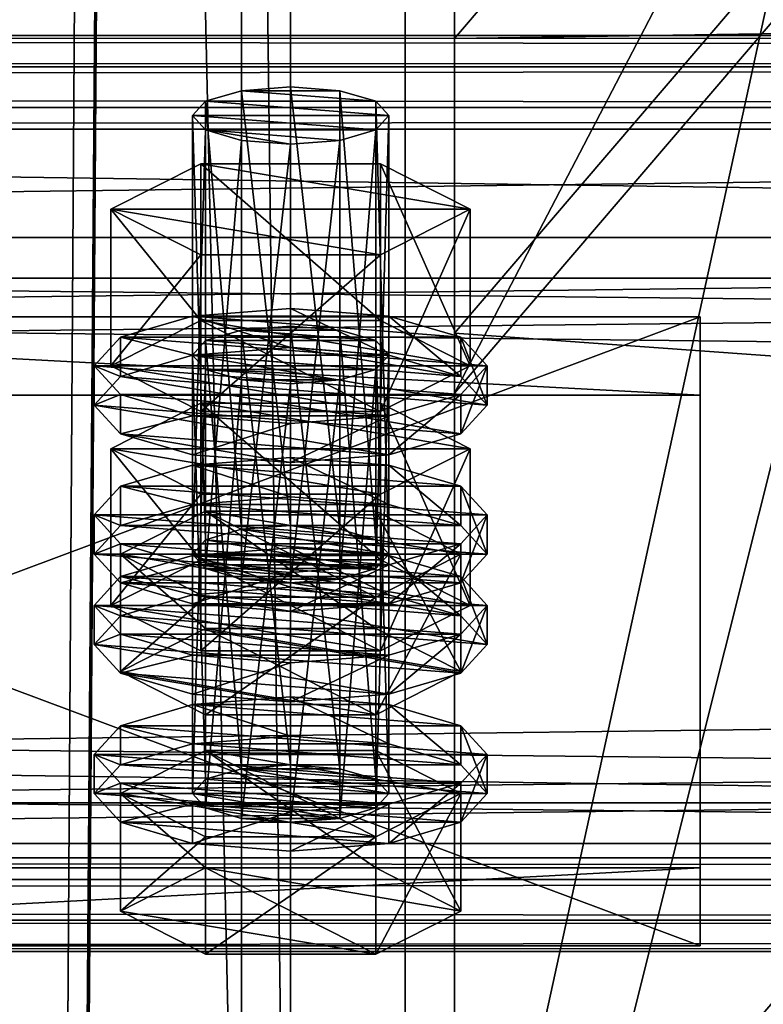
# Model space of a CAD drawing. Header units: millimetres. Extents: x 60485 to 71303, y 100 to 16900.
# Tile 614 of 656: x 65803 to 65849, y 13676 to 13736. Entities that reach past the tile are written whole.
import ezdxf

# ---------------------------------------------------------------- set-up
doc = ezdxf.new("R2010")
doc.units = ezdxf.units.MM
for name, color, linetype in [('13', 7, 'Continuous'), ('3', 7, 'Continuous'), ('4', 7, 'Continuous'), ('6', 7, 'Continuous'), ('9', 7, 'Continuous')]:
    doc.layers.add(name, color=color, linetype=linetype)

msp = doc.modelspace()

# ---------------------------------------------------------------- meshes
at = {"layer": '13', "color": 20}
mesh = msp.add_polyface(dxfattribs=at)
corners = [(65820, 13728.019, 4058.845), (65817, 13728.254, 4059.614), (65817, 13701.478, 4067.8), (65814.804, 13728.897, 4061.714), (65814.804, 13702.12, 4069.9), (65814, 13729.774, 4064.583), (65814, 13702.997, 4072.769), (65814.804, 13730.651, 4067.452), (65814.804, 13703.874, 4075.638), (65817, 13731.293, 4069.552), (65817, 13704.516, 4077.738), (65820, 13731.528, 4070.32), (65820, 13704.751, 4078.507), (65825.196, 13728.897, 4061.714), (65826, 13729.774, 4064.583), (65825.196, 13730.651, 4067.452), (65823, 13731.293, 4069.552), (65825.485, 13721.274, 4057.247), (65814.515, 13721.274, 4057.247), (65814.515, 13711.711, 4060.171), (65809.03, 13724.052, 4066.332), (65809.03, 13714.489, 4069.256), (65814.515, 13726.829, 4075.417), (65814.515, 13717.266, 4078.341), (65825.485, 13717.266, 4078.341), (65830.97, 13724.052, 4066.332), (65825.485, 13711.711, 4060.171), (65809.608, 13712.735, 4063.518), (65808, 13714.489, 4069.256), (65808, 13712.098, 4069.987), (65809.608, 13710.344, 4064.249), (65809.608, 13716.243, 4074.993), (65809.608, 13713.852, 4075.724), (65814, 13717.527, 4079.194), (65814, 13715.137, 4079.925), (65820, 13717.997, 4080.731), (65820, 13715.607, 4081.462), (65814, 13711.45, 4059.317), (65826, 13711.45, 4059.317), (65830.392, 13712.735, 4063.518), (65832, 13714.489, 4069.256), (65830.392, 13716.243, 4074.993), (65830.392, 13713.852, 4075.724), (65832, 13712.098, 4069.987), (65830.392, 13710.344, 4064.249), (65823, 13713.636, 4011.798), (65817, 13713.636, 4011.798), (65820, 13713.401, 4011.03), (65814.804, 13714.278, 4013.898), (65825.196, 13714.278, 4013.898), (65814, 13715.155, 4016.767), (65826, 13715.155, 4016.767), (65814.804, 13716.032, 4019.636), (65825.196, 13716.032, 4019.636), (65817, 13716.674, 4021.736), (65823, 13716.674, 4021.736), (65820, 13716.909, 4022.505)]
mesh.append_faces([[corners[k] for k in face] for face in [(9, 12, 10, 10), (0, 3, 1, 1), (9, 16, 11, 11), (18, 21, 19, 19), (20, 23, 21, 21), (22, 24, 23, 23), (17, 20, 18, 18), (21, 26, 19, 19), (27, 29, 30, 30), (28, 32, 29, 29), (31, 34, 32, 32), (33, 36, 34, 34), (45, 46, 47, 47), (54, 55, 56, 56)]], dxfattribs={"vtx0": -1, "color": 20})
mesh.append_faces([[corners[k] for k in face] for face in [(3, 13, 5, 5), (5, 14, 7, 7), (7, 15, 9, 9), (20, 25, 22, 22), (23, 26, 21, 21), (37, 38, 27, 27), (27, 39, 28, 28), (28, 40, 31, 31), (31, 41, 33, 33), (36, 42, 34, 34), (34, 43, 32, 32), (32, 44, 29, 29), (46, 45, 48, 48), (48, 49, 50, 50), (50, 51, 52, 52), (52, 53, 54, 54)]], dxfattribs={"vtx0": -1, "vtx1": -1, "color": 20})
mesh.append_faces([[corners[k] for k in face] for face in [(0, 1, 2, 2), (1, 3, 4, 4), (3, 5, 6, 6), (5, 7, 8, 8), (7, 9, 10, 10), (9, 11, 12, 12), (17, 18, 19, 19), (18, 20, 21, 21), (20, 22, 23, 23), (27, 28, 29, 29), (28, 31, 32, 32), (31, 33, 34, 34), (33, 35, 36, 36)]], dxfattribs={"vtx2": -1, "vtx3": -1, "color": 20})
mesh = msp.add_polyface(dxfattribs=at)
corners = [(65826, 13729.774, 4064.583), (65825.196, 13728.897, 4061.714), (65825.196, 13702.12, 4069.9), (65823, 13728.254, 4059.614), (65823, 13701.478, 4067.8), (65820, 13728.019, 4058.845), (65820, 13701.243, 4067.031), (65820, 13731.528, 4070.32), (65823, 13731.293, 4069.552), (65823, 13704.516, 4077.738), (65820, 13704.751, 4078.507), (65825.196, 13730.651, 4067.452), (65825.196, 13703.874, 4075.638), (65826, 13702.997, 4072.769), (65814.804, 13728.897, 4061.714), (65814, 13729.774, 4064.583), (65814.804, 13730.651, 4067.452), (65817, 13731.293, 4069.552), (65830.97, 13724.052, 4066.332), (65825.485, 13721.274, 4057.247), (65825.485, 13711.711, 4060.171), (65830.97, 13714.489, 4069.256), (65814.515, 13711.711, 4060.171), (65814.515, 13726.829, 4075.417), (65825.485, 13726.829, 4075.417), (65825.485, 13717.266, 4078.341), (65809.03, 13724.052, 4066.332), (65814.515, 13717.266, 4078.341), (65832, 13714.489, 4069.256), (65830.392, 13712.735, 4063.518), (65830.392, 13710.344, 4064.249), (65832, 13712.098, 4069.987), (65820, 13717.997, 4080.731), (65826, 13717.527, 4079.194), (65826, 13715.137, 4079.925), (65820, 13715.607, 4081.462), (65830.392, 13716.243, 4074.993), (65830.392, 13713.852, 4075.724), (65809.608, 13712.735, 4063.518), (65826, 13711.45, 4059.317), (65808, 13714.489, 4069.256), (65809.608, 13716.243, 4074.993), (65814, 13717.527, 4079.194), (65814, 13715.137, 4079.925), (65809.608, 13713.852, 4075.724), (65814.804, 13714.278, 4013.898), (65823, 13713.636, 4011.798), (65825.196, 13714.278, 4013.898), (65814, 13715.155, 4016.767), (65826, 13715.155, 4016.767), (65814.804, 13716.032, 4019.636), (65825.196, 13716.032, 4019.636), (65817, 13716.674, 4021.736), (65823, 13716.674, 4021.736), (65814.515, 13712.211, 4027.602), (65830.97, 13709.433, 4018.517), (65825.485, 13712.211, 4027.602)]
mesh.append_faces([[corners[k] for k in face] for face in [(7, 9, 10, 10), (18, 20, 21, 21), (19, 22, 20, 20), (24, 21, 25, 25), (23, 18, 24, 24), (21, 27, 25, 25), (28, 30, 31, 31), (32, 34, 35, 35), (33, 37, 34, 34), (36, 31, 37, 37), (42, 33, 32, 32), (37, 35, 34, 34), (54, 55, 56, 56)]], dxfattribs={"vtx0": -1, "color": 20})
mesh.append_faces([[corners[k] for k in face] for face in [(14, 5, 3, 3), (14, 3, 1, 1), (15, 1, 0, 0), (16, 0, 11, 11), (17, 11, 8, 8), (26, 19, 18, 18), (27, 21, 20, 20), (38, 39, 29, 29), (40, 29, 28, 28), (41, 28, 36, 36), (42, 36, 33, 33), (43, 37, 31, 31), (44, 31, 30, 30), (45, 46, 47, 47), (48, 47, 49, 49), (50, 49, 51, 51), (52, 51, 53, 53)]], dxfattribs={"vtx0": -1, "vtx2": -1, "vtx3": -1, "color": 20})
mesh.append_faces([[corners[k] for k in face] for face in [(0, 1, 2, 2), (1, 3, 4, 4), (3, 5, 6, 6), (7, 8, 9, 9), (8, 11, 12, 12), (11, 0, 13, 13), (18, 19, 20, 20), (23, 24, 25, 25), (24, 18, 21, 21), (28, 29, 30, 30), (32, 33, 34, 34), (33, 36, 37, 37), (36, 28, 31, 31)]], dxfattribs={"vtx2": -1, "vtx3": -1, "color": 20})
mesh = msp.add_polyface(dxfattribs=at)
corners = [(65826, 13729.774, 4064.583), (65825.196, 13702.12, 4069.9), (65826, 13702.997, 4072.769), (65825.196, 13728.897, 4061.714), (65823, 13701.478, 4067.8), (65823, 13728.254, 4059.614), (65820, 13701.243, 4067.031), (65823, 13731.293, 4069.552), (65825.196, 13703.874, 4075.638), (65823, 13704.516, 4077.738), (65825.196, 13730.651, 4067.452), (65820, 13704.751, 4078.507), (65817, 13704.516, 4077.738), (65814.804, 13703.874, 4075.638), (65814.804, 13705.629, 4081.376), (65825.196, 13700.366, 4064.162), (65830.392, 13702.997, 4072.769), (65825.196, 13705.629, 4081.376), (65832, 13705.388, 4072.038), (65830.392, 13703.634, 4066.3), (65830.392, 13701.243, 4067.031), (65832, 13702.997, 4072.769), (65820, 13708.896, 4083.514), (65826, 13708.426, 4081.976), (65826, 13706.036, 4082.707), (65820, 13706.506, 4084.245), (65830.392, 13707.142, 4077.776), (65830.392, 13704.751, 4078.507), (65826, 13702.35, 4062.1), (65814, 13702.35, 4062.1), (65820, 13701.879, 4060.562), (65809.608, 13703.634, 4066.3), (65808, 13705.388, 4072.038), (65809.608, 13707.142, 4077.776), (65814, 13708.426, 4081.976), (65814, 13706.036, 4082.707), (65809.608, 13704.751, 4078.507), (65808, 13702.997, 4072.769), (65830.392, 13712.735, 4063.518), (65826, 13711.45, 4059.317), (65826, 13709.06, 4060.048), (65830.392, 13710.344, 4064.249), (65820, 13710.98, 4057.78), (65820, 13708.59, 4058.511), (65814, 13711.45, 4059.317), (65808, 13712.098, 4069.987), (65820, 13716.909, 4022.505), (65823, 13716.674, 4021.736), (65823, 13689.898, 4029.923), (65825.196, 13716.032, 4019.636), (65825.196, 13689.256, 4027.823), (65830.97, 13709.433, 4018.517), (65825.485, 13706.656, 4009.432), (65825.485, 13697.093, 4012.356), (65814.515, 13712.211, 4027.602), (65825.485, 13712.211, 4027.602), (65825.485, 13702.648, 4030.525), (65830.97, 13699.87, 4021.44), (65809.03, 13709.433, 4018.517), (65814, 13702.909, 4031.379), (65830.392, 13701.625, 4027.178), (65826, 13702.909, 4031.379), (65820, 13703.379, 4032.916)]
mesh.append_faces([[corners[k] for k in face] for face in [(0, 1, 2, 2), (3, 4, 1, 1), (5, 6, 4, 4), (7, 8, 9, 9), (10, 2, 8, 8), (8, 11, 9, 9), (14, 16, 17, 17), (18, 20, 21, 21), (22, 24, 25, 25), (23, 27, 24, 24), (26, 21, 27, 27), (28, 29, 30, 30), (34, 23, 22, 22), (24, 35, 25, 25), (38, 40, 41, 41), (39, 43, 40, 40), (39, 44, 42, 42), (55, 57, 56, 56), (59, 61, 62, 62)]], dxfattribs={"vtx0": -1, "color": 20})
mesh.append_faces([[corners[k] for k in face] for face in [(12, 8, 2, 2), (13, 2, 1, 1), (14, 15, 16, 16), (31, 28, 19, 19), (32, 19, 18, 18), (33, 18, 26, 26), (34, 26, 23, 23), (35, 24, 27, 27), (36, 27, 21, 21), (37, 21, 20, 20), (45, 41, 40, 40), (58, 52, 51, 51), (59, 60, 61, 61)]], dxfattribs={"vtx0": -1, "vtx2": -1, "vtx3": -1, "color": 20})
mesh.append_faces([[corners[k] for k in face] for face in [(18, 19, 20, 20), (22, 23, 24, 24), (23, 26, 27, 27), (26, 18, 21, 21), (38, 39, 40, 40), (39, 42, 43, 43), (46, 47, 48, 48), (47, 49, 50, 50), (51, 52, 53, 53), (54, 55, 56, 56), (55, 51, 57, 57)]], dxfattribs={"vtx2": -1, "vtx3": -1, "color": 20})
mesh = msp.add_polyface(dxfattribs=at)
corners = [(65820, 13728.019, 4058.845), (65817, 13701.478, 4067.8), (65820, 13701.243, 4067.031), (65817, 13728.254, 4059.614), (65814.804, 13702.12, 4069.9), (65814.804, 13728.897, 4061.714), (65814, 13702.997, 4072.769), (65814, 13729.774, 4064.583), (65814.804, 13703.874, 4075.638), (65814.804, 13730.651, 4067.452), (65817, 13704.516, 4077.738), (65820, 13704.751, 4078.507), (65825.196, 13703.874, 4075.638), (65826, 13702.997, 4072.769), (65825.196, 13702.12, 4069.9), (65809.608, 13702.997, 4072.769), (65825.196, 13700.366, 4064.162), (65814.804, 13705.629, 4081.376), (65814, 13702.35, 4062.1), (65809.608, 13703.634, 4066.3), (65809.608, 13701.243, 4067.031), (65808, 13705.388, 4072.038), (65808, 13702.997, 4072.769), (65809.608, 13707.142, 4077.776), (65809.608, 13704.751, 4078.507), (65814, 13708.426, 4081.976), (65814, 13706.036, 4082.707), (65820, 13708.896, 4083.514), (65820, 13706.506, 4084.245), (65826, 13702.35, 4062.1), (65830.392, 13703.634, 4066.3), (65832, 13705.388, 4072.038), (65830.392, 13707.142, 4077.776), (65830.392, 13704.751, 4078.507), (65832, 13702.997, 4072.769), (65820, 13710.98, 4057.78), (65814, 13711.45, 4059.317), (65814, 13709.06, 4060.048), (65820, 13708.59, 4058.511), (65809.608, 13712.735, 4063.518), (65809.608, 13710.344, 4064.249), (65808, 13712.098, 4069.987), (65826, 13709.06, 4060.048), (65814, 13715.155, 4016.767), (65814.804, 13716.032, 4019.636), (65814.804, 13689.256, 4027.823), (65817, 13716.674, 4021.736), (65817, 13689.898, 4029.923), (65820, 13716.909, 4022.505), (65820, 13690.133, 4030.692), (65814.515, 13706.656, 4009.432), (65809.03, 13709.433, 4018.517), (65809.03, 13699.87, 4021.44), (65814.515, 13712.211, 4027.602), (65814.515, 13702.648, 4030.525), (65825.485, 13702.648, 4030.525), (65825.485, 13706.656, 4009.432), (65830.97, 13709.433, 4018.517), (65814, 13702.909, 4031.379), (65820, 13703.379, 4032.916), (65820, 13700.988, 4033.647), (65809.608, 13701.625, 4027.178), (65830.392, 13701.625, 4027.178)]
mesh.append_faces([[corners[k] for k in face] for face in [(0, 1, 2, 2), (3, 4, 1, 1), (5, 6, 4, 4), (7, 8, 6, 6), (9, 10, 8, 8), (19, 22, 20, 20), (21, 24, 22, 22), (23, 26, 24, 24), (25, 28, 26, 26), (35, 37, 38, 38), (36, 40, 37, 37), (40, 38, 37, 37), (51, 54, 52, 52), (53, 55, 54, 54), (56, 51, 50, 50)]], dxfattribs={"vtx0": -1, "color": 20})
mesh.append_faces([[corners[k] for k in face] for face in [(11, 12, 10, 10), (10, 13, 8, 8), (8, 14, 6, 6), (6, 14, 4, 4), (15, 16, 17, 17), (18, 29, 19, 19), (19, 30, 21, 21), (21, 31, 23, 23), (23, 32, 25, 25), (26, 33, 24, 24), (24, 34, 22, 22), (41, 42, 40, 40), (51, 57, 53, 53), (61, 62, 58, 58)]], dxfattribs={"vtx0": -1, "vtx1": -1, "color": 20})
mesh.append_faces([[corners[k] for k in face] for face in [(40, 42, 38, 38)]], dxfattribs={"vtx0": -1, "vtx2": -1, "vtx3": -1, "color": 20})
mesh.append_faces([[corners[k] for k in face] for face in [(18, 19, 20, 20), (19, 21, 22, 22), (21, 23, 24, 24), (23, 25, 26, 26), (25, 27, 28, 28), (35, 36, 37, 37), (36, 39, 40, 40), (43, 44, 45, 45), (44, 46, 47, 47), (46, 48, 49, 49), (50, 51, 52, 52), (51, 53, 54, 54), (58, 59, 60, 60)]], dxfattribs={"vtx2": -1, "vtx3": -1, "color": 20})
mesh = msp.add_polyface(dxfattribs=at)
corners = [(65814.804, 13702.12, 4069.9), (65825.196, 13702.12, 4069.9), (65823, 13701.478, 4067.8), (65830.392, 13702.997, 4072.769), (65825.196, 13700.366, 4064.162), (65825.196, 13693.194, 4066.355), (65830.392, 13695.825, 4074.962), (65814.804, 13693.194, 4066.355), (65814.804, 13705.629, 4081.376), (65825.196, 13705.629, 4081.376), (65825.196, 13698.456, 4083.569), (65814.804, 13698.456, 4083.569), (65830.392, 13703.634, 4066.3), (65826, 13702.35, 4062.1), (65826, 13699.959, 4062.831), (65830.392, 13701.243, 4067.031), (65820, 13701.879, 4060.562), (65820, 13699.489, 4061.293), (65809.608, 13701.243, 4067.031), (65826, 13715.155, 4016.767), (65825.196, 13714.278, 4013.898), (65825.196, 13687.501, 4022.085), (65823, 13713.636, 4011.798), (65823, 13686.859, 4019.985), (65820, 13713.401, 4011.03), (65820, 13686.624, 4019.216), (65820, 13716.909, 4022.505), (65823, 13689.898, 4029.923), (65820, 13690.133, 4030.692), (65823, 13716.674, 4021.736), (65825.196, 13689.256, 4027.823), (65825.196, 13716.032, 4019.636), (65826, 13688.379, 4024.954), (65830.97, 13709.433, 4018.517), (65825.485, 13697.093, 4012.356), (65830.97, 13699.87, 4021.44), (65825.485, 13706.656, 4009.432), (65814.515, 13697.093, 4012.356), (65814.515, 13702.648, 4030.525), (65825.485, 13702.648, 4030.525), (65832, 13699.87, 4021.44), (65830.392, 13698.116, 4015.703), (65830.392, 13695.725, 4016.434), (65832, 13697.48, 4022.171), (65826, 13696.832, 4011.502), (65826, 13694.441, 4012.233), (65820, 13696.362, 4009.965), (65820, 13693.971, 4010.696), (65820, 13703.379, 4032.916), (65826, 13702.909, 4031.379), (65826, 13700.518, 4032.11), (65820, 13700.988, 4033.647), (65830.392, 13701.625, 4027.178), (65830.392, 13699.234, 4027.909), (65809.608, 13698.116, 4015.703), (65808, 13699.87, 4021.44), (65809.608, 13701.625, 4027.178), (65814, 13700.518, 4032.11), (65809.608, 13699.234, 4027.909), (65808, 13697.48, 4022.171)]
mesh.append_faces([[corners[k] for k in face] for face in [(3, 5, 6, 6), (4, 7, 5, 5), (9, 6, 10, 10), (6, 11, 10, 10), (12, 14, 15, 15), (13, 17, 14, 14), (26, 27, 28, 28), (29, 30, 27, 27), (31, 32, 30, 30), (33, 34, 35, 35), (36, 37, 34, 34), (35, 38, 39, 39), (40, 42, 43, 43), (41, 45, 42, 42), (48, 50, 51, 51), (49, 53, 50, 50), (52, 43, 53, 53), (53, 51, 50, 50)]], dxfattribs={"vtx0": -1, "color": 20})
mesh.append_faces([[corners[k] for k in face] for face in [(0, 1, 2, 2), (11, 6, 5, 5), (18, 15, 14, 14), (38, 35, 34, 34), (54, 44, 41, 41), (55, 41, 40, 40), (56, 40, 52, 52), (57, 53, 43, 43), (58, 43, 42, 42), (59, 42, 45, 45)]], dxfattribs={"vtx0": -1, "vtx2": -1, "vtx3": -1, "color": 20})
mesh.append_faces([[corners[k] for k in face] for face in [(3, 4, 5, 5), (8, 9, 10, 10), (9, 3, 6, 6), (12, 13, 14, 14), (13, 16, 17, 17), (19, 20, 21, 21), (20, 22, 23, 23), (22, 24, 25, 25), (31, 19, 32, 32), (40, 41, 42, 42), (41, 44, 45, 45), (44, 46, 47, 47), (48, 49, 50, 50), (49, 52, 53, 53), (52, 40, 43, 43)]], dxfattribs={"vtx2": -1, "vtx3": -1, "color": 20})
mesh = msp.add_polyface(dxfattribs=at)
corners = [(65814.804, 13702.12, 4069.9), (65823, 13701.478, 4067.8), (65817, 13701.478, 4067.8), (65820, 13701.243, 4067.031), (65825.196, 13700.366, 4064.162), (65814.804, 13700.366, 4064.162), (65814.804, 13693.194, 4066.355), (65809.608, 13702.997, 4072.769), (65809.608, 13695.825, 4074.962), (65814.804, 13705.629, 4081.376), (65814.804, 13698.456, 4083.569), (65825.196, 13698.456, 4083.569), (65825.196, 13693.194, 4066.355), (65820, 13701.879, 4060.562), (65814, 13702.35, 4062.1), (65814, 13699.959, 4062.831), (65820, 13699.489, 4061.293), (65809.608, 13701.243, 4067.031), (65808, 13702.997, 4072.769), (65830.392, 13701.243, 4067.031), (65826, 13699.959, 4062.831), (65820, 13713.401, 4011.03), (65817, 13713.636, 4011.798), (65817, 13686.859, 4019.985), (65814.804, 13714.278, 4013.898), (65814.804, 13687.501, 4022.085), (65814, 13715.155, 4016.767), (65814, 13688.379, 4024.954), (65814.804, 13716.032, 4019.636), (65817, 13689.898, 4029.923), (65814.804, 13689.256, 4027.823), (65817, 13716.674, 4021.736), (65820, 13690.133, 4030.692), (65825.485, 13706.656, 4009.432), (65814.515, 13706.656, 4009.432), (65814.515, 13697.093, 4012.356), (65809.03, 13699.87, 4021.44), (65814.515, 13702.648, 4030.525), (65825.485, 13697.093, 4012.356), (65820, 13696.362, 4009.965), (65814, 13696.832, 4011.502), (65814, 13694.441, 4012.233), (65809.608, 13698.116, 4015.703), (65809.608, 13695.725, 4016.434), (65808, 13699.87, 4021.44), (65808, 13697.48, 4022.171), (65809.608, 13701.625, 4027.178), (65809.608, 13699.234, 4027.909), (65814, 13702.909, 4031.379), (65814, 13700.518, 4032.11), (65820, 13700.988, 4033.647), (65826, 13696.832, 4011.502), (65830.392, 13698.116, 4015.703), (65832, 13699.87, 4021.44), (65830.392, 13699.234, 4027.909), (65832, 13697.48, 4022.171), (65830.392, 13695.725, 4016.434), (65826, 13694.441, 4012.233)]
mesh.append_faces([[corners[k] for k in face] for face in [(2, 1, 3, 3), (5, 8, 6, 6), (7, 10, 8, 8), (9, 11, 10, 10), (4, 7, 5, 5), (13, 15, 16, 16), (14, 17, 15, 15), (15, 20, 16, 16), (28, 29, 30, 30), (31, 32, 29, 29), (34, 36, 35, 35), (36, 38, 35, 35), (40, 43, 41, 41), (42, 45, 43, 43), (44, 47, 45, 45), (46, 49, 47, 47), (48, 50, 49, 49), (51, 40, 39, 39)]], dxfattribs={"vtx0": -1, "color": 20})
mesh.append_faces([[corners[k] for k in face] for face in [(0, 1, 2, 2), (10, 12, 8, 8), (18, 19, 17, 17), (17, 20, 15, 15), (37, 38, 36, 36), (40, 51, 42, 42), (42, 52, 44, 44), (44, 53, 46, 46), (50, 54, 49, 49), (49, 55, 47, 47), (47, 56, 45, 45), (45, 57, 43, 43)]], dxfattribs={"vtx0": -1, "vtx1": -1, "color": 20})
mesh.append_faces([[corners[k] for k in face] for face in [(4, 5, 6, 6), (5, 7, 8, 8), (7, 9, 10, 10), (13, 14, 15, 15), (21, 22, 23, 23), (22, 24, 25, 25), (24, 26, 27, 27), (33, 34, 35, 35), (39, 40, 41, 41), (40, 42, 43, 43), (42, 44, 45, 45), (44, 46, 47, 47), (46, 48, 49, 49)]], dxfattribs={"vtx2": -1, "vtx3": -1, "color": 20})
mesh = msp.add_polyface(dxfattribs=at)
corners = [(65809.608, 13695.825, 4074.962), (65825.196, 13693.194, 4066.355), (65814.804, 13693.194, 4066.355), (65820, 13713.401, 4011.03), (65817, 13686.859, 4019.985), (65820, 13686.624, 4019.216), (65817, 13713.636, 4011.798), (65814.804, 13687.501, 4022.085), (65814.804, 13714.278, 4013.898), (65814, 13688.379, 4024.954), (65814, 13715.155, 4016.767), (65814.804, 13689.256, 4027.823), (65817, 13689.898, 4029.923), (65826, 13688.379, 4024.954), (65823, 13686.859, 4019.985), (65825.196, 13685.747, 4016.347), (65814.804, 13685.747, 4016.347), (65814.804, 13678.575, 4018.54), (65809.608, 13688.379, 4024.954), (65809.608, 13681.206, 4027.147), (65814.804, 13691.01, 4033.561), (65814.804, 13683.838, 4035.753), (65825.196, 13683.838, 4035.753), (65825.196, 13678.575, 4018.54), (65820, 13687.261, 4012.747), (65814, 13687.731, 4014.285), (65814, 13685.34, 4015.016), (65820, 13684.87, 4013.478), (65809.608, 13689.015, 4018.485), (65809.608, 13686.624, 4019.216), (65808, 13690.769, 4024.223), (65808, 13688.379, 4024.954), (65809.608, 13692.524, 4029.961), (65809.608, 13690.133, 4030.692), (65814, 13693.808, 4034.161), (65814, 13691.417, 4034.892), (65820, 13694.278, 4035.699), (65820, 13691.887, 4036.429), (65826, 13687.731, 4014.285), (65830.392, 13689.015, 4018.485), (65832, 13690.769, 4024.223), (65830.392, 13692.524, 4029.961), (65826, 13693.808, 4034.161), (65830.392, 13690.133, 4030.692), (65832, 13688.379, 4024.954), (65830.392, 13686.624, 4019.216), (65826, 13685.34, 4015.016), (65820, 13696.362, 4009.965), (65814, 13694.441, 4012.233), (65820, 13693.971, 4010.696), (65809.608, 13695.725, 4016.434), (65826, 13694.441, 4012.233)]
mesh.append_faces([[corners[k] for k in face] for face in [(0, 1, 2, 2), (3, 4, 5, 5), (6, 7, 4, 4), (8, 9, 7, 7), (10, 11, 9, 9), (16, 19, 17, 17), (18, 21, 19, 19), (20, 22, 21, 21), (15, 18, 16, 16), (19, 23, 17, 17), (24, 26, 27, 27), (25, 29, 26, 26), (28, 31, 29, 29), (30, 33, 31, 31), (32, 35, 33, 33), (34, 37, 35, 35), (34, 42, 36, 36), (47, 48, 49, 49), (50, 49, 48, 48)]], dxfattribs={"vtx0": -1, "color": 20})
mesh.append_faces([[corners[k] for k in face] for face in [(12, 13, 11, 11), (11, 13, 9, 9), (9, 14, 7, 7), (7, 14, 4, 4), (18, 15, 20, 20), (21, 23, 19, 19), (25, 38, 28, 28), (28, 39, 30, 30), (30, 40, 32, 32), (32, 41, 34, 34), (35, 43, 33, 33), (33, 44, 31, 31), (31, 45, 29, 29), (29, 46, 26, 26)]], dxfattribs={"vtx0": -1, "vtx1": -1, "color": 20})
mesh.append_faces([[corners[k] for k in face] for face in [(50, 51, 49, 49)]], dxfattribs={"vtx0": -1, "vtx2": -1, "vtx3": -1, "color": 20})
mesh.append_faces([[corners[k] for k in face] for face in [(15, 16, 17, 17), (16, 18, 19, 19), (18, 20, 21, 21), (24, 25, 26, 26), (25, 28, 29, 29), (28, 30, 31, 31), (30, 32, 33, 33), (32, 34, 35, 35), (34, 36, 37, 37)]], dxfattribs={"vtx2": -1, "vtx3": -1, "color": 20})
mesh = msp.add_polyface(dxfattribs=at)
corners = [(65826, 13715.155, 4016.767), (65825.196, 13687.501, 4022.085), (65826, 13688.379, 4024.954), (65825.196, 13714.278, 4013.898), (65823, 13686.859, 4019.985), (65823, 13713.636, 4011.798), (65820, 13686.624, 4019.216), (65823, 13689.898, 4029.923), (65817, 13689.898, 4029.923), (65820, 13690.133, 4030.692), (65825.196, 13689.256, 4027.823), (65814, 13688.379, 4024.954), (65817, 13686.859, 4019.985), (65830.392, 13688.379, 4024.954), (65825.196, 13685.747, 4016.347), (65825.196, 13678.575, 4018.54), (65830.392, 13681.206, 4027.147), (65814.804, 13678.575, 4018.54), (65814.804, 13691.01, 4033.561), (65825.196, 13691.01, 4033.561), (65825.196, 13683.838, 4035.753), (65814.804, 13683.838, 4035.753), (65832, 13690.769, 4024.223), (65830.392, 13689.015, 4018.485), (65830.392, 13686.624, 4019.216), (65832, 13688.379, 4024.954), (65826, 13687.731, 4014.285), (65826, 13685.34, 4015.016), (65820, 13687.261, 4012.747), (65820, 13684.87, 4013.478), (65820, 13694.278, 4035.699), (65826, 13693.808, 4034.161), (65826, 13691.417, 4034.892), (65820, 13691.887, 4036.429), (65830.392, 13692.524, 4029.961), (65830.392, 13690.133, 4030.692), (65814, 13687.731, 4014.285), (65809.608, 13689.015, 4018.485), (65808, 13690.769, 4024.223), (65809.608, 13692.524, 4029.961), (65814, 13693.808, 4034.161), (65814, 13691.417, 4034.892), (65809.608, 13690.133, 4030.692), (65808, 13688.379, 4024.954), (65809.608, 13686.624, 4019.216), (65814, 13685.34, 4015.016), (65826, 13696.832, 4011.502), (65820, 13693.971, 4010.696), (65826, 13694.441, 4012.233)]
mesh.append_faces([[corners[k] for k in face] for face in [(0, 1, 2, 2), (3, 4, 1, 1), (5, 6, 4, 4), (7, 8, 9, 9), (12, 4, 6, 6), (13, 15, 16, 16), (14, 17, 15, 15), (19, 16, 20, 20), (18, 13, 19, 19), (16, 21, 20, 20), (22, 24, 25, 25), (23, 27, 24, 24), (26, 29, 27, 27), (30, 32, 33, 33), (31, 35, 32, 32), (34, 25, 35, 35), (26, 36, 28, 28), (32, 41, 33, 33), (45, 27, 29, 29), (46, 47, 48, 48)]], dxfattribs={"vtx0": -1, "color": 20})
mesh.append_faces([[corners[k] for k in face] for face in [(8, 7, 10, 10), (8, 10, 2, 2), (11, 2, 1, 1), (11, 1, 4, 4), (18, 14, 13, 13), (21, 16, 15, 15), (37, 26, 23, 23), (38, 23, 22, 22), (39, 22, 34, 34), (40, 34, 31, 31), (41, 32, 35, 35), (42, 35, 25, 25), (43, 25, 24, 24), (44, 24, 27, 27)]], dxfattribs={"vtx0": -1, "vtx2": -1, "vtx3": -1, "color": 20})
mesh.append_faces([[corners[k] for k in face] for face in [(13, 14, 15, 15), (18, 19, 20, 20), (19, 13, 16, 16), (22, 23, 24, 24), (23, 26, 27, 27), (26, 28, 29, 29), (30, 31, 32, 32), (31, 34, 35, 35), (34, 22, 25, 25)]], dxfattribs={"vtx2": -1, "vtx3": -1, "color": 20})
at = {"layer": '3', "color": 91}
mesh = msp.add_polyface(dxfattribs=at)
corners = [(65773, 16854.959, 2970.03), (65773, 16738.421, 2970.03), (65773, 8515, 5484.182), (65773, 8515, 5561.563), (65773, 16854.959, 3011.782), (65827, 8515, 5561.563), (65827, 16854.959, 3011.782), (65827, 16738.421, 2970.03), (65827, 16854.959, 2970.03), (65827, 8515, 5484.182), (65830, 8515, 5564.7), (65830, 8515, 5481.045), (65770, 8515, 5481.045), (65770, 8515, 5564.7), (65770, 16854.959, 3014.919), (65830, 16854.959, 3014.919), (65830, 16854.959, 2970.03), (65770, 16854.959, 2970.03), (65770, 16728.16, 2970.03), (65830, 16728.16, 2970.03)]
mesh.append_faces([[corners[k] for k in face] for face in [(1, 4, 0, 0), (3, 1, 2, 2), (3, 6, 4, 4), (7, 5, 9, 9), (6, 7, 8, 8), (1, 9, 2, 2), (10, 14, 15, 15), (16, 6, 8, 8), (0, 14, 17, 17), (18, 13, 12, 12), (14, 18, 17, 17), (19, 12, 11, 11), (19, 15, 16, 16), (10, 19, 11, 11), (7, 16, 8, 8), (17, 1, 0, 0)]], dxfattribs={"vtx0": -1, "color": 91})
mesh.append_faces([[corners[k] for k in face] for face in [(4, 1, 3, 3), (5, 7, 6, 6), (10, 5, 13, 13), (5, 11, 9, 9), (9, 11, 2, 2), (13, 3, 12, 12), (3, 13, 5, 5), (12, 2, 11, 11), (14, 4, 15, 15), (15, 6, 16, 16), (13, 18, 14, 14), (15, 19, 10, 10), (19, 7, 18, 18), (18, 1, 17, 17), (1, 18, 7, 7)]], dxfattribs={"vtx0": -1, "vtx1": -1, "color": 91})
mesh.append_faces([[corners[k] for k in face] for face in [(5, 10, 11, 11), (12, 3, 2, 2), (14, 0, 4, 4), (15, 4, 6, 6), (7, 19, 16, 16)]], dxfattribs={"vtx0": -1, "vtx2": -1, "vtx3": -1, "color": 91})
mesh.append_faces([[corners[k] for k in face] for face in [(3, 5, 6, 6), (1, 7, 9, 9), (10, 13, 14, 14), (19, 18, 12, 12)]], dxfattribs={"vtx2": -1, "vtx3": -1, "color": 91})
mesh = msp.add_polyface(dxfattribs=at)
corners = [(65858.92, 13746.633, 3884.709), (65900.711, 13713.93, 3894.707), (65830, 13631.291, 3919.973), (65830, 13712.835, 3895.042), (65900.711, 13735.566, 3965.474), (65830, 13652.926, 3990.739), (65858.92, 13768.269, 3955.476), (65830, 13734.471, 3965.809), (65856.598, 13747.573, 3881.285), (65856.598, 13770.963, 3957.789), (65830, 13739.878, 3967.293), (65830, 13716.488, 3890.788), (65903.033, 13734.626, 3968.898), (65830, 13649.273, 3994.993), (65903.033, 13711.237, 3892.394), (65830, 13625.883, 3918.489)]
mesh.append_faces([[corners[k] for k in face] for face in [(0, 2, 3, 3), (1, 5, 2, 2), (4, 7, 5, 5), (6, 3, 7, 7), (8, 10, 11, 11), (9, 13, 10, 10), (12, 15, 13, 13), (14, 11, 15, 15)]], dxfattribs={"vtx0": -1, "color": 91})
mesh.append_faces([[corners[k] for k in face] for face in [(8, 6, 9, 9), (6, 8, 0, 0), (12, 4, 14, 14), (4, 9, 6, 6), (3, 10, 7, 7), (15, 2, 13, 13)]], dxfattribs={"vtx0": -1, "vtx1": -1, "color": 91})
mesh.append_faces([[corners[k] for k in face] for face in [(0, 8, 14, 14), (4, 12, 9, 9), (14, 4, 1, 1), (14, 1, 0, 0), (11, 3, 2, 2), (3, 11, 10, 10), (7, 10, 13, 13), (2, 15, 11, 11), (13, 2, 5, 5), (13, 5, 7, 7)]], dxfattribs={"vtx0": -1, "vtx2": -1, "vtx3": -1, "color": 91})
mesh.append_faces([[corners[k] for k in face] for face in [(0, 1, 2, 2), (1, 4, 5, 5), (4, 6, 7, 7), (6, 0, 3, 3), (8, 9, 10, 10), (9, 12, 13, 13), (12, 14, 15, 15), (14, 8, 11, 11)]], dxfattribs={"vtx2": -1, "vtx3": -1, "color": 91})
mesh = msp.add_polyface(dxfattribs=at)
corners = [(65845, 13679.074, 3985.969), (65755, 13679.074, 3985.969), (65755, 13712.697, 4095.944), (65845, 13712.697, 4095.944), (65755, 13683.855, 3984.507), (65755, 13717.478, 4094.482), (65845, 13683.855, 3984.507), (65845, 13717.478, 4094.482)]
mesh.append_faces([[corners[k] for k in face] for face in [(0, 2, 3, 3), (1, 5, 2, 2), (4, 7, 5, 5), (6, 3, 7, 7), (1, 6, 4, 4), (3, 5, 7, 7)]], dxfattribs={"vtx0": -1, "color": 91})
mesh.append_faces([[corners[k] for k in face] for face in [(0, 1, 2, 2), (1, 4, 5, 5), (4, 6, 7, 7), (6, 0, 3, 3), (1, 0, 6, 6), (3, 2, 5, 5)]], dxfattribs={"vtx2": -1, "vtx3": -1, "color": 91})
at = {"layer": '4', "color": 171}
mesh = msp.add_polyface(dxfattribs=at)
corners = [(65817, 13638.086, 3914.76), (65783, 13638.086, 3914.76), (65783, 15154.974, 3030.03), (65817, 15154.974, 3030.03), (65783, 13863.34, 3845.893), (65783, 15262.155, 3030.03), (65817, 13863.34, 3845.893), (65817, 15262.155, 3030.03), (65820, 13625.572, 3918.585), (65820, 13875.854, 3842.067), (65820, 15268.11, 3030.03), (65820, 15149.019, 3030.03), (65780, 13875.854, 3842.067), (65780, 15268.11, 3030.03), (65780, 13625.572, 3918.585), (65780, 15149.019, 3030.03)]
mesh.append_faces([[corners[k] for k in face] for face in [(0, 2, 3, 3), (1, 5, 2, 2), (4, 7, 5, 5), (6, 3, 7, 7), (8, 10, 11, 11), (9, 13, 10, 10), (12, 15, 13, 13), (14, 11, 15, 15)]], dxfattribs={"vtx0": -1, "color": 171})
mesh.append_faces([[corners[k] for k in face] for face in [(9, 6, 12, 12), (6, 8, 0, 0), (0, 8, 1, 1), (12, 4, 14, 14), (4, 12, 6, 6), (14, 1, 8, 8), (11, 3, 15, 15), (3, 10, 7, 7), (7, 10, 5, 5), (15, 2, 13, 13), (2, 15, 3, 3), (13, 5, 10, 10)]], dxfattribs={"vtx0": -1, "vtx1": -1, "color": 171})
mesh.append_faces([[corners[k] for k in face] for face in [(6, 9, 8, 8), (14, 4, 1, 1), (3, 11, 10, 10), (13, 2, 5, 5)]], dxfattribs={"vtx0": -1, "vtx2": -1, "vtx3": -1, "color": 171})
mesh.append_faces([[corners[k] for k in face] for face in [(0, 1, 2, 2), (1, 4, 5, 5), (4, 6, 7, 7), (6, 0, 3, 3), (8, 9, 10, 10), (9, 12, 13, 13), (12, 14, 15, 15), (14, 8, 11, 11)]], dxfattribs={"vtx2": -1, "vtx3": -1, "color": 171})
at = {"layer": '6', "color": 2}
mesh = msp.add_polyface(dxfattribs=at)
corners = [(65827, 8555, 2973.03), (65773, 8555, 2973.03), (65773, 16718.348, 2973.03), (65827, 16718.348, 2973.03), (65773, 8555, 3027.03), (65773, 16541.721, 3027.03), (65827, 8555, 3027.03), (65827, 16541.721, 3027.03), (65830, 8555, 2970.03), (65830, 8555, 3030.03), (65830, 16531.909, 3030.03), (65830, 16728.16, 2970.03), (65770, 8555, 3030.03), (65770, 16531.909, 3030.03), (65770, 8555, 2970.03), (65770, 16728.16, 2970.03)]
mesh.append_faces([[corners[k] for k in face] for face in [(0, 2, 3, 3), (1, 5, 2, 2), (4, 7, 5, 5), (6, 3, 7, 7), (8, 10, 11, 11), (9, 13, 10, 10), (12, 15, 13, 13), (14, 11, 15, 15)]], dxfattribs={"vtx0": -1, "color": 2})
mesh.append_faces([[corners[k] for k in face] for face in [(9, 6, 12, 12), (6, 8, 0, 0), (0, 8, 1, 1), (12, 4, 14, 14), (4, 12, 6, 6), (14, 1, 8, 8), (11, 3, 15, 15), (3, 10, 7, 7), (7, 10, 5, 5), (15, 2, 13, 13), (2, 15, 3, 3), (13, 5, 10, 10)]], dxfattribs={"vtx0": -1, "vtx1": -1, "color": 2})
mesh.append_faces([[corners[k] for k in face] for face in [(6, 9, 8, 8), (14, 4, 1, 1), (3, 11, 10, 10), (13, 2, 5, 5)]], dxfattribs={"vtx0": -1, "vtx2": -1, "vtx3": -1, "color": 2})
mesh.append_faces([[corners[k] for k in face] for face in [(0, 1, 2, 2), (1, 4, 5, 5), (4, 6, 7, 7), (6, 0, 3, 3), (8, 9, 10, 10), (9, 12, 13, 13), (12, 14, 15, 15), (14, 8, 11, 11)]], dxfattribs={"vtx2": -1, "vtx3": -1, "color": 2})
at = {"layer": '9', "color": 243}
mesh = msp.add_polyface(dxfattribs=at)
corners = [(62900, 13730.268, 3975.544), (62900, 13685.323, 3989.292), (66100, 13685.323, 3989.292), (66100, 13730.268, 3975.544), (62900, 13719.839, 4102.131), (66100, 13719.839, 4102.131), (62900, 13684.457, 4112.953), (66100, 13684.457, 4112.953), (62900, 13680.655, 4100.522), (66100, 13680.655, 4100.522), (62900, 13678.742, 4101.107), (66100, 13678.742, 4101.107), (62900, 13683.13, 4115.451), (66100, 13683.13, 4115.451), (62900, 13722.337, 4103.458), (66100, 13722.337, 4103.458), (62900, 13687.821, 3990.619), (66100, 13687.821, 3990.619), (62900, 13728.94, 3978.041), (66100, 13728.94, 3978.041), (62900, 13732.743, 3990.473), (66100, 13732.743, 3990.473), (62900, 13734.655, 3989.888), (66100, 13734.655, 3989.888)]
mesh.append_faces([[corners[k] for k in face] for face in [(0, 2, 3, 3), (1, 5, 2, 2), (4, 7, 5, 5), (6, 9, 7, 7), (8, 11, 9, 9), (10, 13, 11, 11), (12, 15, 13, 13), (14, 17, 15, 15), (16, 19, 17, 17), (18, 21, 19, 19), (20, 23, 21, 21), (22, 3, 23, 23), (20, 0, 22, 22), (8, 12, 10, 10), (11, 7, 9, 9), (3, 21, 23, 23)]], dxfattribs={"vtx0": -1, "color": 243})
mesh.append_faces([[corners[k] for k in face] for face in [(0, 16, 1, 1), (16, 0, 18, 18), (18, 0, 20, 20), (12, 6, 14, 14), (14, 1, 16, 16), (2, 19, 3, 3), (19, 2, 17, 17), (17, 2, 15, 15), (15, 5, 13, 13), (13, 7, 11, 11), (21, 3, 19, 19)]], dxfattribs={"vtx0": -1, "vtx1": -1, "color": 243})
mesh.append_faces([[corners[k] for k in face] for face in [(12, 8, 6, 6), (14, 6, 4, 4), (14, 4, 1, 1), (15, 2, 5, 5), (13, 5, 7, 7)]], dxfattribs={"vtx0": -1, "vtx2": -1, "vtx3": -1, "color": 243})
mesh.append_faces([[corners[k] for k in face] for face in [(0, 1, 2, 2), (1, 4, 5, 5), (4, 6, 7, 7), (6, 8, 9, 9), (8, 10, 11, 11), (10, 12, 13, 13), (12, 14, 15, 15), (14, 16, 17, 17), (16, 18, 19, 19), (18, 20, 21, 21), (20, 22, 23, 23), (22, 0, 3, 3)]], dxfattribs={"vtx2": -1, "vtx3": -1, "color": 243})
mesh = msp.add_polyface(dxfattribs=at)
corners = [(65500, 13730.268, 3975.544), (65500, 13685.323, 3989.292), (68700, 13685.323, 3989.292), (68700, 13730.268, 3975.544), (65500, 13719.839, 4102.131), (68700, 13719.839, 4102.131), (65500, 13684.457, 4112.953), (68700, 13684.457, 4112.953), (65500, 13680.655, 4100.522), (68700, 13680.655, 4100.522), (65500, 13678.742, 4101.107), (68700, 13678.742, 4101.107), (65500, 13683.13, 4115.451), (68700, 13683.13, 4115.451), (65500, 13722.337, 4103.458), (68700, 13722.337, 4103.458), (65500, 13687.821, 3990.619), (68700, 13687.821, 3990.619), (65500, 13728.94, 3978.041), (68700, 13728.94, 3978.041), (65500, 13732.743, 3990.473), (68700, 13732.743, 3990.473), (65500, 13734.655, 3989.888), (68700, 13734.655, 3989.888)]
mesh.append_faces([[corners[k] for k in face] for face in [(0, 2, 3, 3), (1, 5, 2, 2), (4, 7, 5, 5), (6, 9, 7, 7), (8, 11, 9, 9), (10, 13, 11, 11), (12, 15, 13, 13), (14, 17, 15, 15), (16, 19, 17, 17), (18, 21, 19, 19), (20, 23, 21, 21), (22, 3, 23, 23), (20, 0, 22, 22), (8, 12, 10, 10), (11, 7, 9, 9)]], dxfattribs={"vtx0": -1, "color": 243})
mesh.append_faces([[corners[k] for k in face] for face in [(1, 16, 4, 4), (16, 0, 18, 18), (18, 0, 20, 20), (12, 6, 14, 14), (14, 4, 16, 16), (3, 19, 23, 23), (19, 2, 17, 17), (17, 2, 15, 15), (15, 5, 13, 13), (13, 7, 11, 11)]], dxfattribs={"vtx0": -1, "vtx1": -1, "color": 243})
mesh.append_faces([[corners[k] for k in face] for face in [(16, 1, 0, 0), (12, 8, 6, 6), (14, 6, 4, 4), (19, 3, 2, 2), (15, 2, 5, 5), (13, 5, 7, 7)]], dxfattribs={"vtx0": -1, "vtx2": -1, "vtx3": -1, "color": 243})
mesh.append_faces([[corners[k] for k in face] for face in [(21, 23, 19, 19)]], dxfattribs={"vtx1": -1, "color": 243})
mesh.append_faces([[corners[k] for k in face] for face in [(0, 1, 2, 2), (1, 4, 5, 5), (4, 6, 7, 7), (6, 8, 9, 9), (8, 10, 11, 11), (10, 12, 13, 13), (12, 14, 15, 15), (14, 16, 17, 17), (16, 18, 19, 19), (18, 20, 21, 21), (20, 22, 23, 23), (22, 0, 3, 3)]], dxfattribs={"vtx2": -1, "vtx3": -1, "color": 243})

doc.saveas('drawing.dxf')
